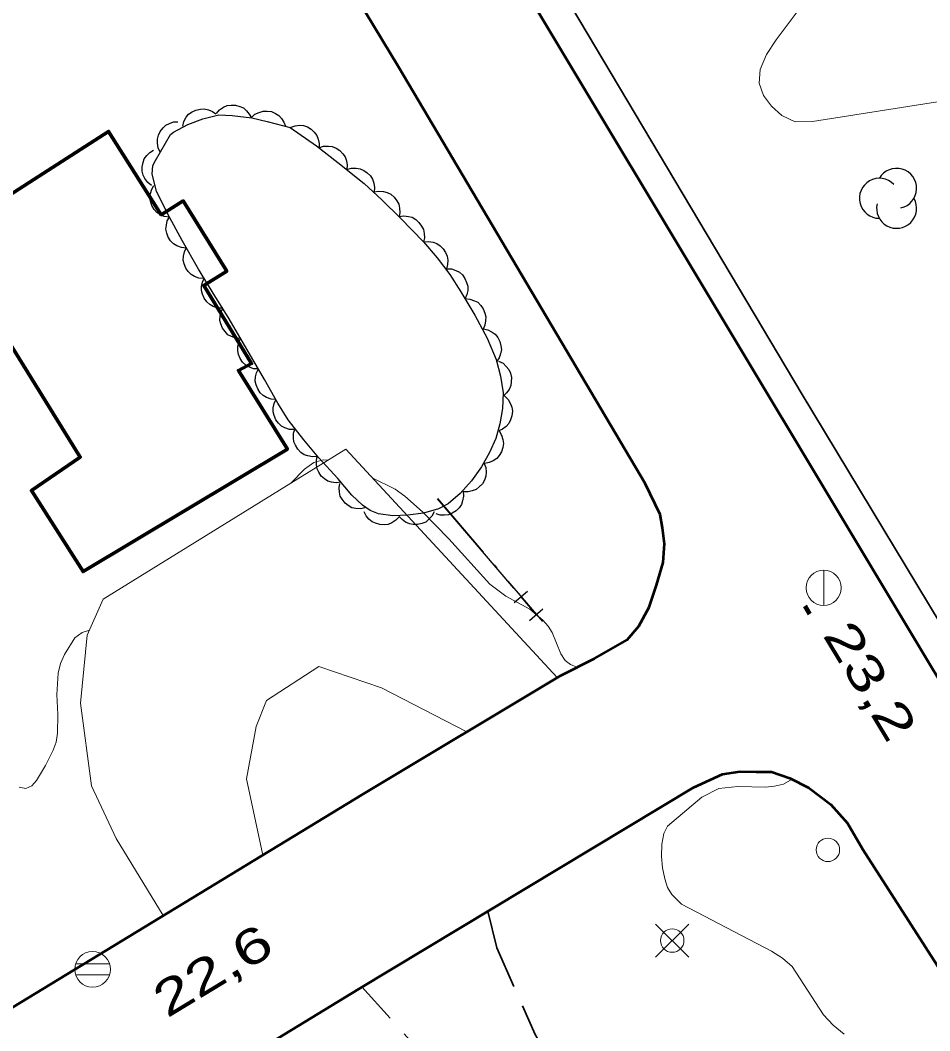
# Model space of a CAD drawing. Extents: x 355726 to 357533, y 5103782 to 5105258.
# Drawn here: x 356885.84 to 356924.59, y 5104249.02 to 5104292.06 of the extents above; entities that cross this region are included whole.
import ezdxf

# ---------------------------------------------------------------- set-up
doc = ezdxf.new("R2010")
doc.units = 0
doc.header["$LTSCALE"] = 0.6
for name, pattern in [('DOT_DASHED', [7.7, 5, -1.2, 0.3, -1.2]), ('LONG_DASHED', [7.5, 6, -1.5]), ('MEDIUM_DASHED', [4.5, 3, -1.5])]:
    doc.linetypes.add(name, pattern=pattern)
for name, color, linetype, lineweight in [('19', 7, 'Continuous', 13), ('2', 7, 'LONG_DASHED', 13), ('21', 7, 'LONG_DASHED', 35), ('22', 7, 'Continuous', 13), ('3', 7, 'Continuous', 140), ('31', 7, 'Continuous', 35), ('36', 7, 'Continuous', 13), ('37', 7, 'Continuous', 13), ('44', 7, 'Continuous', 25)]:
    doc.layers.add(name, color=color, linetype=linetype, lineweight=lineweight)

msp = doc.modelspace()

# ---------------------------------------------------------------- linework, layer by layer
at = {"layer": '19'}
for points in [[(356908.72, 5104264.07), (356899.71, 5104273.8), (356889.38, 5104267.4), (356888.69, 5104265.88), (356888.41, 5104262.98), (356888.88, 5104259.46), (356889.93, 5104257.21), (356891.94, 5104253.93)], [(356896.18, 5104256.51), (356895.49, 5104259.75), (356895.9, 5104261.99), (356896.33, 5104263.09), (356898.57, 5104264.54), (356901.23, 5104263.63), (356904.87, 5104261.75)]]:
    msp.add_lwpolyline(points, dxfattribs=at)
at = {"layer": '2', "linetype": 'Continuous'}
for points in [[(356918.94, 5104292.42), (356918.04, 5104291.23), (356917.63, 5104290.61), (356917.37, 5104289.97), (356917.32, 5104289.38), (356917.5, 5104288.86), (356917.84, 5104288.4), (356918.29, 5104288), (356918.85, 5104287.74), (356919.59, 5104287.75), (356927.44, 5104288.99)], [(356898.95, 5104273.33), (356898.75, 5104273.34), (356898.35, 5104273.23), (356897.95, 5104272.95), (356897.39, 5104272.36)], [(356909.56, 5104264.51), (356909.29, 5104264.63), (356909.06, 5104264.8), (356908.88, 5104265.08), (356908.51, 5104265.98), (356908.34, 5104266.26), (356908.11, 5104266.51), (356907.55, 5104266.98), (356906.53, 5104267.53), (356905.85, 5104268.05), (356904.1, 5104269.98), (356902.98, 5104271.12), (356902.23, 5104271.8), (356901.81, 5104272.09), (356900.84, 5104272.58)], [(356888.79, 5104266.09), (356888.48, 5104265.99), (356888.17, 5104265.76), (356887.73, 5104265.05), (356887.56, 5104264.66), (356887.46, 5104264.25), (356887.4, 5104263.34), (356887.45, 5104262.49), (356887.43, 5104261.7), (356887.37, 5104261.32), (356887.25, 5104260.98), (356886.92, 5104260.32), (356886.54, 5104259.68), (356886.34, 5104259.46), (356886.08, 5104259.34), (356885.8, 5104259.4)], [(356920.94, 5104248.88), (356920.48, 5104249.26), (356920.06, 5104249.7), (356918.72, 5104251.76), (356918.32, 5104252.12), (356917.84, 5104252.42), (356914.02, 5104254.41), (356913.6, 5104254.83), (356913.41, 5104255.12), (356913.3, 5104255.5), (356913.2, 5104255.97), (356913.16, 5104256.45), (356913.18, 5104256.97), (356913.26, 5104257.42), (356913.41, 5104257.74), (356914.88, 5104258.98), (356915.6, 5104259.34), (356916.41, 5104259.43), (356917.59, 5104259.4), (356917.97, 5104259.44), (356918.36, 5104259.53), (356918.73, 5104259.74)]]:
    msp.add_lwpolyline(points, dxfattribs=at)
at = {"layer": '21', "linetype": 'Continuous', "lineweight": 53}
for points in [[(356980.28, 5104172.46), (356960.82, 5104204.67), (356938.73, 5104241.3), (356928.01, 5104258.93), (356882.74, 5104334.34), (356830.71, 5104420.8), (356815.67, 5104444.05), (356810.22, 5104452.59), (356805.78, 5104459.34), (356801.61, 5104465.59), (356797.55, 5104471.22), (356793.83, 5104476.18), (356790.19, 5104480.63), (356786.17, 5104485.25), (356782.33, 5104489.23), (356778.54, 5104492.88), (356773.51, 5104497.21), (356768.46, 5104501.08), (356762.89, 5104504.82), (356757.42, 5104508.17), (356751.33, 5104511.47), (356744.92, 5104514.5), (356738.32, 5104517.34), (356732.44, 5104519.68)], [(356884.5, 5104249.41), (356900.47, 5104259.12), (356908.88, 5104264.16), (356910.31, 5104264.88), (356911.7, 5104265.67), (356912.19, 5104266.26), (356912.63, 5104267.07), (356912.95, 5104268.01), (356913.23, 5104268.97), (356913.29, 5104269.76), (356913.21, 5104270.44), (356913.1, 5104271.01), (356912.46, 5104272.34), (356901.96, 5104290.08), (356892.14, 5104306.34), (356879.69, 5104326.53)], [(356866.79, 5104230.66), (356883.82, 5104240.79), (356900.25, 5104250.8), (356914.53, 5104259.38), (356915.76, 5104259.96), (356916.51, 5104260.07), (356917.2, 5104260.05), (356917.84, 5104260.05), (356918.63, 5104259.79), (356919.43, 5104259.37), (356920.38, 5104258.66), (356921.09, 5104257.86), (356921.73, 5104256.74), (356924.89, 5104251.83), (356936.73, 5104232.88), (356941.42, 5104224.96), (356946.43, 5104216.32), (356952.3, 5104206.51), (356959.31, 5104195.01), (356965.11, 5104185.23)]]:
    msp.add_lwpolyline(points, dxfattribs=at)
at = {"layer": '21', "linetype": 'MEDIUM_DASHED'}
for points in [[(356905.76, 5104254.12), (356906.15, 5104252.55), (356907.78, 5104248.86), (356910.15, 5104244.9), (356914.26, 5104238.82), (356924.16, 5104225.23), (356936.06, 5104207.84), (356949.64, 5104187.91), (356959.3, 5104171.05)], [(356900.4, 5104250.9), (356903.78, 5104247.13), (356905.8, 5104244.88), (356908.44, 5104241.51), (356911.95, 5104236.86), (356917.38, 5104229.13), (356923.33, 5104220.84), (356928.95, 5104212.38), (356935.3, 5104202.8), (356939.4, 5104196.07), (356946.27, 5104186.33), (356950.05, 5104179.8), (356953.09, 5104175.26), (356954.1, 5104173.28), (356954.81, 5104171.83), (356955.25, 5104170.74), (356955.99, 5104169.51)]]:
    msp.add_lwpolyline(points, dxfattribs=at)
at = {"layer": '22', "lineweight": 35}
msp.add_lwpolyline([(356837.8, 5104411.74), (356848.06, 5104394.92), (356860.66, 5104373.68), (356872.75, 5104353.76), (356884.14, 5104334.61), (356888.35, 5104327.53), (356895.97, 5104314.73), (356907.64, 5104295.49), (356919.15, 5104276.13), (356930.45, 5104257.4), (356942.26, 5104238.13), (356954.4, 5104217.86), (356959.29, 5104209.66), (356963.6, 5104202.44), (356966.95, 5104196.86), (356981.04, 5104173.45)], dxfattribs=at)
at = {"layer": '3'}
msp.add_line((356919.26, 5104267.12), (356919.47, 5104266.78), dxfattribs=at)
at = {"layer": '31', "lineweight": 70}
msp.add_lwpolyline([(356882.59, 5104282.83), (356889.61, 5104287.33), (356891.85, 5104283.78), (356892.79, 5104284.37), (356894.64, 5104281.37), (356893.66, 5104280.76), (356895.7, 5104277.44), (356895.14, 5104277.15), (356897.23, 5104273.8), (356888.52, 5104268.58), (356886.32, 5104272.03), (356888.4, 5104273.46), (356882.59, 5104282.83)], close=True, dxfattribs=at)
at = {"layer": '36'}
for p, q in [((356920.07, 5104267.13), (356920.07, 5104268.63)), ((356914.32, 5104252.16), (356912.91, 5104253.57)), ((356912.91, 5104252.16), (356914.32, 5104253.57)), ((356889.65, 5104251.87), (356888.2, 5104251.87)), ((356888.2, 5104251.41), (356889.65, 5104251.41))]:
    msp.add_line(p, q, dxfattribs=at)
for centre, radius in [((356920.07, 5104267.891), 0.75), ((356920.249, 5104256.73), 0.5), ((356913.617, 5104252.867), 0.5), ((356888.928, 5104251.64), 0.759)]:
    msp.add_circle(centre, radius, dxfattribs=at)
at = {"layer": '37', "lineweight": 25}
for p, q in [((356903.6, 5104271.68), (356906.85, 5104267.88)), ((356907.46, 5104267.74), (356906.89, 5104267.25)), ((356907.17, 5104267.5), (356907.82, 5104266.74)), ((356908.11, 5104266.98), (356907.54, 5104266.49))]:
    msp.add_line(p, q, dxfattribs=at)
at = {"layer": '37', "linetype": 'DOT_DASHED', "lineweight": 25}
msp.add_line((356903.62, 5104271.69), (356908.09, 5104266.46), dxfattribs=at)
at = {"layer": '44'}
for points in [[(356892.77, 5104287.55), (356892.82, 5104287.75), (356892.92, 5104287.93), (356893.02, 5104288.06), (356893.17, 5104288.16), (356893.33, 5104288.24), (356893.52, 5104288.28), (356893.68, 5104288.29), (356893.86, 5104288.25), (356894.03, 5104288.18), (356894.18, 5104288.08)], [(356894.2, 5104288.09), (356894.33, 5104288.25), (356894.51, 5104288.36), (356894.66, 5104288.43), (356894.83, 5104288.45), (356895.02, 5104288.44), (356895.2, 5104288.39), (356895.35, 5104288.33), (356895.48, 5104288.21), (356895.6, 5104288.07), (356895.69, 5104287.91)], [(356895.69, 5104287.92), (356895.84, 5104288.06), (356896.03, 5104288.14), (356896.19, 5104288.19), (356896.36, 5104288.19), (356896.55, 5104288.17), (356896.72, 5104288.09), (356896.86, 5104288.01), (356896.98, 5104287.88), (356897.08, 5104287.72), (356897.14, 5104287.55)], [(356891.81, 5104286.44), (356891.72, 5104286.63), (356891.69, 5104286.83), (356891.69, 5104287), (356891.73, 5104287.17), (356891.81, 5104287.33), (356891.93, 5104287.48), (356892.05, 5104287.59), (356892.21, 5104287.67), (356892.38, 5104287.73), (356892.56, 5104287.74)], [(356897.35, 5104287.5), (356897.55, 5104287.57), (356897.75, 5104287.59), (356897.91, 5104287.58), (356898.08, 5104287.52), (356898.24, 5104287.42), (356898.37, 5104287.29), (356898.48, 5104287.16), (356898.54, 5104287), (356898.58, 5104286.82), (356898.58, 5104286.64)], [(356891.44, 5104285.03), (356891.28, 5104285.16), (356891.16, 5104285.32), (356891.08, 5104285.47), (356891.04, 5104285.64), (356891.04, 5104285.82), (356891.08, 5104286.01), (356891.13, 5104286.16), (356891.24, 5104286.31), (356891.37, 5104286.43), (356891.52, 5104286.53)], [(356898.57, 5104286.63), (356898.77, 5104286.7), (356898.97, 5104286.7), (356899.14, 5104286.68), (356899.3, 5104286.61), (356899.46, 5104286.51), (356899.59, 5104286.37), (356899.68, 5104286.24), (356899.74, 5104286.07), (356899.77, 5104285.89), (356899.76, 5104285.71)], [(356899.75, 5104285.7), (356899.95, 5104285.77), (356900.15, 5104285.77), (356900.32, 5104285.74), (356900.48, 5104285.67), (356900.63, 5104285.57), (356900.76, 5104285.43), (356900.85, 5104285.29), (356900.91, 5104285.13), (356900.94, 5104284.94), (356900.92, 5104284.76)], [(356892.19, 5104283.68), (356891.98, 5104283.7), (356891.8, 5104283.79), (356891.66, 5104283.88), (356891.55, 5104284.01), (356891.45, 5104284.17), (356891.4, 5104284.36), (356891.37, 5104284.52), (356891.39, 5104284.69), (356891.45, 5104284.87), (356891.54, 5104285.02)], [(356900.91, 5104284.76), (356901.12, 5104284.79), (356901.32, 5104284.77), (356901.48, 5104284.73), (356901.63, 5104284.65), (356901.78, 5104284.53), (356901.89, 5104284.37), (356901.97, 5104284.23), (356902, 5104284.06), (356902.01, 5104283.87), (356901.98, 5104283.69)], [(356892.91, 5104282.36), (356892.71, 5104282.38), (356892.52, 5104282.46), (356892.38, 5104282.54), (356892.25, 5104282.67), (356892.15, 5104282.82), (356892.09, 5104283), (356892.05, 5104283.16), (356892.07, 5104283.34), (356892.11, 5104283.52), (356892.2, 5104283.68)], [(356901.98, 5104283.7), (356902.18, 5104283.73), (356902.38, 5104283.71), (356902.54, 5104283.67), (356902.69, 5104283.58), (356902.83, 5104283.45), (356902.94, 5104283.3), (356903.02, 5104283.15), (356903.05, 5104282.98), (356903.06, 5104282.8), (356903.02, 5104282.62)], [(356903.02, 5104282.62), (356903.23, 5104282.64), (356903.43, 5104282.61), (356903.59, 5104282.56), (356903.73, 5104282.46), (356903.86, 5104282.33), (356903.96, 5104282.17), (356904.03, 5104282.02), (356904.06, 5104281.84), (356904.05, 5104281.66), (356904, 5104281.48)], [(356893.67, 5104281.06), (356893.46, 5104281.08), (356893.27, 5104281.15), (356893.12, 5104281.23), (356893, 5104281.36), (356892.9, 5104281.51), (356892.83, 5104281.69), (356892.79, 5104281.85), (356892.8, 5104282.02), (356892.84, 5104282.2), (356892.92, 5104282.36)], [(356904, 5104281.48), (356904.21, 5104281.47), (356904.4, 5104281.41), (356904.55, 5104281.34), (356904.68, 5104281.22), (356904.79, 5104281.07), (356904.86, 5104280.89), (356904.91, 5104280.74), (356904.91, 5104280.56), (356904.87, 5104280.38), (356904.8, 5104280.21)], [(356894.47, 5104279.8), (356894.26, 5104279.8), (356894.07, 5104279.87), (356893.92, 5104279.95), (356893.79, 5104280.07), (356893.68, 5104280.22), (356893.61, 5104280.39), (356893.57, 5104280.55), (356893.57, 5104280.73), (356893.61, 5104280.91), (356893.68, 5104281.07)], [(356904.79, 5104280.21), (356905, 5104280.19), (356905.19, 5104280.12), (356905.34, 5104280.05), (356905.46, 5104279.92), (356905.57, 5104279.77), (356905.64, 5104279.59), (356905.68, 5104279.43), (356905.67, 5104279.26), (356905.63, 5104279.08), (356905.56, 5104278.91)], [(356895.23, 5104278.51), (356895.03, 5104278.52), (356894.84, 5104278.59), (356894.69, 5104278.67), (356894.57, 5104278.8), (356894.46, 5104278.95), (356894.39, 5104279.13), (356894.35, 5104279.28), (356894.36, 5104279.46), (356894.4, 5104279.64), (356894.48, 5104279.8)], [(356905.57, 5104278.92), (356905.77, 5104278.88), (356905.95, 5104278.78), (356906.08, 5104278.69), (356906.19, 5104278.55), (356906.28, 5104278.38), (356906.32, 5104278.2), (356906.34, 5104278.04), (356906.31, 5104277.86), (356906.25, 5104277.69), (356906.15, 5104277.54)], [(356895.99, 5104277.21), (356895.78, 5104277.22), (356895.59, 5104277.3), (356895.45, 5104277.37), (356895.32, 5104277.5), (356895.21, 5104277.65), (356895.15, 5104277.83), (356895.11, 5104277.99), (356895.12, 5104278.16), (356895.16, 5104278.34), (356895.23, 5104278.51)], [(356906.22, 5104277.55), (356906.41, 5104277.46), (356906.55, 5104277.32), (356906.66, 5104277.19), (356906.73, 5104277.03), (356906.77, 5104276.85), (356906.76, 5104276.66), (356906.74, 5104276.5), (356906.67, 5104276.34), (356906.56, 5104276.19), (356906.43, 5104276.06)], [(356896.74, 5104275.91), (356896.53, 5104275.92), (356896.34, 5104276), (356896.19, 5104276.08), (356896.07, 5104276.2), (356895.97, 5104276.36), (356895.9, 5104276.54), (356895.86, 5104276.69), (356895.87, 5104276.87), (356895.91, 5104277.05), (356895.99, 5104277.21)], [(356897.52, 5104274.63), (356897.31, 5104274.64), (356897.12, 5104274.71), (356896.97, 5104274.78), (356896.84, 5104274.9), (356896.73, 5104275.05), (356896.66, 5104275.23), (356896.62, 5104275.38), (356896.62, 5104275.56), (356896.66, 5104275.74), (356896.73, 5104275.9)], [(356906.48, 5104276.06), (356906.63, 5104275.91), (356906.73, 5104275.73), (356906.79, 5104275.58), (356906.81, 5104275.41), (356906.79, 5104275.22), (356906.73, 5104275.04), (356906.66, 5104274.89), (356906.54, 5104274.76), (356906.39, 5104274.65), (356906.23, 5104274.58)], [(356898.51, 5104273.49), (356898.3, 5104273.47), (356898.1, 5104273.51), (356897.94, 5104273.56), (356897.8, 5104273.66), (356897.67, 5104273.79), (356897.57, 5104273.96), (356897.5, 5104274.11), (356897.48, 5104274.28), (356897.49, 5104274.47), (356897.54, 5104274.64)], [(356906.24, 5104274.57), (356906.35, 5104274.39), (356906.4, 5104274.2), (356906.43, 5104274.03), (356906.4, 5104273.86), (356906.34, 5104273.68), (356906.24, 5104273.52), (356906.14, 5104273.4), (356905.99, 5104273.3), (356905.82, 5104273.23), (356905.64, 5104273.19)], [(356899.52, 5104272.39), (356899.31, 5104272.36), (356899.11, 5104272.39), (356898.95, 5104272.43), (356898.81, 5104272.53), (356898.67, 5104272.65), (356898.56, 5104272.81), (356898.49, 5104272.96), (356898.46, 5104273.13), (356898.46, 5104273.32), (356898.5, 5104273.49)], [(356905.6, 5104273.21), (356905.68, 5104273.02), (356905.69, 5104272.81), (356905.68, 5104272.65), (356905.62, 5104272.48), (356905.53, 5104272.32), (356905.39, 5104272.19), (356905.27, 5104272.08), (356905.1, 5104272.02), (356904.92, 5104271.98), (356904.74, 5104271.98)], [(356900.54, 5104271.29), (356900.34, 5104271.25), (356900.14, 5104271.27), (356899.97, 5104271.3), (356899.82, 5104271.39), (356899.68, 5104271.5), (356899.56, 5104271.66), (356899.48, 5104271.8), (356899.44, 5104271.97), (356899.43, 5104272.15), (356899.46, 5104272.33)], [(356904.71, 5104272.01), (356904.73, 5104271.8), (356904.69, 5104271.6), (356904.64, 5104271.44), (356904.54, 5104271.3), (356904.41, 5104271.17), (356904.24, 5104271.07), (356904.09, 5104271), (356903.92, 5104270.98), (356903.73, 5104270.99), (356903.56, 5104271.04)], [(356901.98, 5104270.92), (356901.85, 5104270.77), (356901.67, 5104270.66), (356901.52, 5104270.59), (356901.35, 5104270.57), (356901.16, 5104270.58), (356900.98, 5104270.64), (356900.83, 5104270.7), (356900.7, 5104270.82), (356900.58, 5104270.96), (356900.5, 5104271.12)], [(356903.48, 5104271.13), (356903.38, 5104270.94), (356903.24, 5104270.8), (356903.12, 5104270.69), (356902.95, 5104270.63), (356902.77, 5104270.58), (356902.58, 5104270.59), (356902.42, 5104270.61), (356902.26, 5104270.69), (356902.11, 5104270.8), (356901.99, 5104270.93)]]:
    msp.add_lwpolyline(points, dxfattribs=at)
at = {"layer": '44', "linetype": 'DOT_DASHED'}
msp.add_lwpolyline([(356897.35, 5104287.5), (356898.46, 5104286.72), (356899.37, 5104286.01), (356900.49, 5104285.11), (356901.25, 5104284.42), (356902.04, 5104283.63), (356903.02, 5104282.62), (356903.6, 5104281.95), (356904.15, 5104281.24), (356904.62, 5104280.5), (356905.21, 5104279.5), (356905.73, 5104278.53), (356906.12, 5104277.61), (356906.31, 5104276.9), (356906.41, 5104276.2), (356906.39, 5104275.53), (356906.28, 5104274.88), (356906.1, 5104274.25), (356905.84, 5104273.65), (356905.49, 5104273.05), (356905.07, 5104272.45), (356904.59, 5104271.91), (356904.07, 5104271.47), (356903.66, 5104271.26), (356903.02, 5104271.07), (356902.35, 5104270.98), (356901.71, 5104270.96), (356901.11, 5104271.04), (356900.75, 5104271.19), (356900.42, 5104271.41), (356899.97, 5104271.84), (356899.38, 5104272.54), (356898.57, 5104273.42), (356897.92, 5104274.19), (356897.26, 5104275.05), (356896.82, 5104275.76), (356896.25, 5104276.76), (356895.5, 5104278.05), (356894.75, 5104279.34), (356894.14, 5104280.33), (356893.44, 5104281.46), (356892.74, 5104282.68), (356892.13, 5104283.8), (356891.65, 5104284.79), (356891.47, 5104285.51), (356891.49, 5104285.88), (356891.61, 5104286.09), (356892.25, 5104287.2), (356892.38, 5104287.29), (356892.99, 5104287.63), (356893.62, 5104287.87), (356894.31, 5104288.04), (356894.87, 5104288.01), (356895.71, 5104287.91), (356896.36, 5104287.75)], close=True, dxfattribs=at)
at = {"layer": '44'}
for centre, start, end in [((356923.176, 5104284.905), 282.2692, 149.7263), ((356922.443, 5104284.479), 44.1154, 269.804), ((356923.176, 5104284.053), 166.9369, 29.6212)]:
    msp.add_arc(centre, 0.852, start, end, dxfattribs=at)

# ---------------------------------------------------------------- texts
at = {"layer": '3', "width": 1.4}
for s, rotation, p in [('23,2   ', 301.18, (356920, 5104265.88)), ('22,6   ', 31.26, (356892.1, 5104249.54))]:
    msp.add_text(s, height=1.5, rotation=rotation, dxfattribs=at).set_placement(p)

doc.saveas('drawing.dxf')
